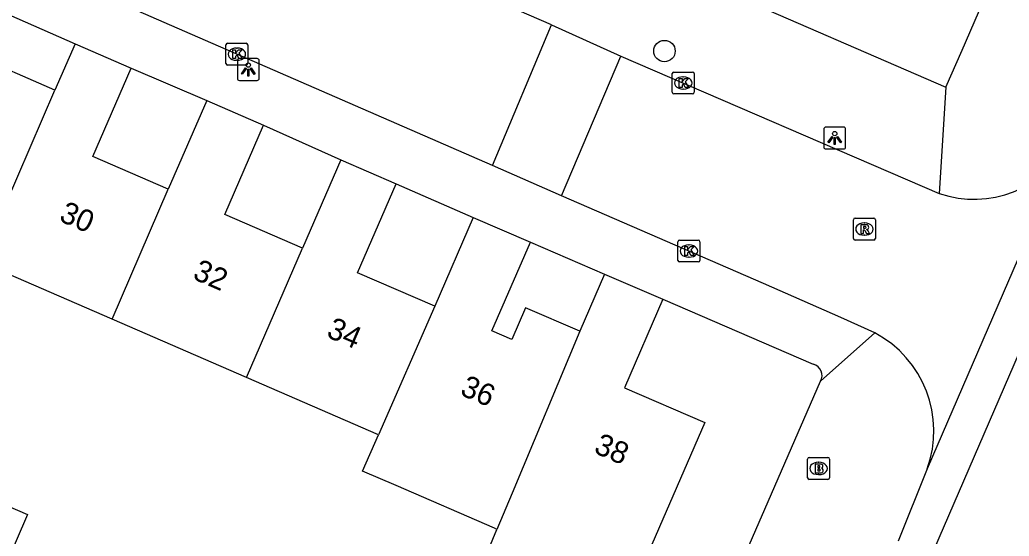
# Model space of a CAD drawing. Extents: x 162812 to 163818, y 381639 to 382470.
# Drawn here: x 163372.23 to 163417.42, y 381926.16 to 381949.74 of the extents above; entities that cross this region are included whole.
import ezdxf

# ---------------------------------------------------------------- set-up
doc = ezdxf.new("R2010")
doc.units = 0
for name, color, linetype in [('IMGEO_Boom', 7, 'Continuous'), ('IMGEO_Brandkraan', 7, 'Continuous'), ('IMGEO_Kolk', 7, 'Continuous'), ('IMGEO_Lichtpunt', 7, 'Continuous'), ('IMGEO_Pand', 7, 'Continuous'), ('IMGEO_Pand_nummerreeks', 7, 'Continuous'), ('IMGEO_Rijbaan_lokaal_gesloten', 7, 'Continuous'), ('IMGEO_Rijbaan_lokaal_open', 7, 'Continuous'), ('IMGEO_Rioolput', 7, 'Continuous'), ('IMGEO_Voetpad_open', 7, 'Continuous')]:
    doc.layers.add(name, color=color, linetype=linetype)

msp = doc.modelspace()

# ---------------------------------------------------------------- linework, layer by layer
at = {"layer": 'IMGEO_Boom'}
msp.add_circle((163401.671, 381948.315), 0.489, dxfattribs=at)
at = {"layer": 'IMGEO_Brandkraan'}
for p, q in [((163408.208, 381928.832), (163408.208, 381929.684)), ((163408.283, 381929.758), (163409.135, 381929.758)), ((163408.696, 381929.538), (163408.721, 381929.538)), ((163409.209, 381929.684), (163409.209, 381928.832)), ((163409.135, 381928.758), (163408.283, 381928.758)), ((163408.719, 381928.978), (163408.694, 381928.978))]:
    msp.add_line(p, q, dxfattribs=at)
for points in [[(163408.208, 381928.832), (163408.208, 381929.684)], [(163408.283, 381929.758), (163409.135, 381929.758)], [(163409.209, 381929.684), (163409.209, 381928.832)], [(163408.556, 381929.458), (163408.556, 381929.058), (163408.769, 381929.058)], [(163408.787, 381929.458), (163408.556, 381929.458)], [(163408.735, 381929.377), (163408.681, 381929.377), (163408.681, 381929.301)], [(163408.681, 381929.301), (163408.734, 381929.301)], [(163408.743, 381929.225), (163408.681, 381929.225), (163408.681, 381929.144)], [(163408.681, 381929.144), (163408.743, 381929.144)], [(163409.135, 381928.758), (163408.283, 381928.758)]]:
    msp.add_lwpolyline(points, dxfattribs=at)
for centre, radius, start, end in [((163408.285, 381929.682), 0.0765, 91.552, 178.448), ((163408.285, 381929.682), 0.0765, 91.552, 178.448), ((163409.133, 381929.682), 0.0765, 1.552, 88.448), ((163409.133, 381929.682), 0.0765, 1.552, 88.448), ((163408.736, 381929.339), 0.0379, 267.8285, 90.9355), ((163408.744, 381929.184), 0.0404, 269.8759, 90.5077), ((163408.775, 381929.309), 0.251, 268.6676, 293.5347), ((163408.791, 381929.313), 0.145, 59.4692, 91.5367), ((163408.816, 381929.36), 0.0922, 285.5137, 58.1501), ((163408.821, 381929.168), 0.105, 301.3115, 78.989), ((163408.285, 381928.834), 0.0765, 181.552, 268.448), ((163408.285, 381928.834), 0.0765, 181.552, 268.448), ((163409.133, 381928.834), 0.0765, 271.552, 358.448), ((163409.133, 381928.834), 0.0765, 271.552, 358.448)]:
    msp.add_arc(centre, radius, start, end, dxfattribs=at)
for centre, major_axis, ratio, start_param, end_param in [((163408.695, 381929.258), (-0.387, 0.002), 0.722429, 4.712389, 7.853982), ((163408.72, 381929.258), (-0.39, 0.002), 0.717154, 1.570796, 4.712389)]:
    msp.add_ellipse(centre, major_axis=major_axis, ratio=ratio, start_param=start_param, end_param=end_param, dxfattribs=at)
at = {"layer": 'IMGEO_Kolk'}
for p, q in [((163381.639, 381947.747), (163381.639, 381948.599)), ((163381.714, 381948.673), (163382.566, 381948.673)), ((163382.64, 381948.599), (163382.64, 381947.747)), ((163382.127, 381948.453), (163382.152, 381948.453)), ((163382.566, 381947.673), (163381.714, 381947.673)), ((163382.15, 381947.893), (163382.125, 381947.893)), ((163402.028, 381946.432), (163402.028, 381947.284)), ((163402.103, 381947.358), (163402.955, 381947.358)), ((163402.516, 381947.138), (163402.541, 381947.138)), ((163403.029, 381947.284), (163403.029, 381946.432)), ((163402.955, 381946.358), (163402.103, 381946.358)), ((163402.539, 381946.578), (163402.514, 381946.578)), ((163402.285, 381938.758), (163402.285, 381939.61)), ((163402.36, 381939.684), (163403.212, 381939.684)), ((163402.773, 381939.464), (163402.798, 381939.464)), ((163403.286, 381939.61), (163403.286, 381938.758)), ((163403.212, 381938.684), (163402.36, 381938.684)), ((163402.796, 381938.904), (163402.771, 381938.904))]:
    msp.add_line(p, q, dxfattribs=at)
for points in [[(163381.639, 381947.747), (163381.639, 381948.599)], [(163381.714, 381948.673), (163382.566, 381948.673)], [(163382.64, 381948.599), (163382.64, 381947.747)], [(163381.96, 381948.373), (163382.083, 381948.373), (163382.083, 381948.222), (163382.213, 381948.373), (163382.377, 381948.373), (163382.231, 381948.222), (163382.384, 381947.973), (163382.232, 381947.973), (163382.147, 381948.137), (163382.083, 381948.07), (163382.083, 381947.973), (163381.96, 381947.973), (163381.96, 381948.373)], [(163382.566, 381947.673), (163381.714, 381947.673)], [(163402.028, 381946.432), (163402.028, 381947.284)], [(163402.103, 381947.358), (163402.955, 381947.358)], [(163403.029, 381947.284), (163403.029, 381946.432)], [(163402.349, 381947.058), (163402.472, 381947.058), (163402.472, 381946.907), (163402.602, 381947.058), (163402.766, 381947.058), (163402.62, 381946.907), (163402.773, 381946.658), (163402.621, 381946.658), (163402.536, 381946.822), (163402.472, 381946.755), (163402.472, 381946.658), (163402.349, 381946.658), (163402.349, 381947.058)], [(163402.955, 381946.358), (163402.103, 381946.358)], [(163402.285, 381938.758), (163402.285, 381939.61)], [(163402.36, 381939.684), (163403.212, 381939.684)], [(163403.286, 381939.61), (163403.286, 381938.758)], [(163402.606, 381939.384), (163402.729, 381939.384), (163402.729, 381939.233), (163402.859, 381939.384), (163403.023, 381939.384), (163402.877, 381939.233), (163403.03, 381938.984), (163402.878, 381938.984), (163402.793, 381939.148), (163402.729, 381939.081), (163402.729, 381938.984), (163402.606, 381938.984), (163402.606, 381939.384)], [(163403.212, 381938.684), (163402.36, 381938.684)]]:
    msp.add_lwpolyline(points, dxfattribs=at)
for centre, start, end in [((163381.716, 381948.597), 91.552, 178.448), ((163381.716, 381948.597), 91.552, 178.448), ((163382.564, 381948.597), 1.552, 88.448), ((163382.564, 381948.597), 1.552, 88.448), ((163381.716, 381947.749), 181.552, 268.448), ((163381.716, 381947.749), 181.552, 268.448), ((163382.564, 381947.749), 271.552, 358.448), ((163382.564, 381947.749), 271.552, 358.448), ((163402.105, 381947.282), 91.552, 178.448), ((163402.105, 381947.282), 91.552, 178.448), ((163402.953, 381947.282), 1.552, 88.448), ((163402.953, 381947.282), 1.552, 88.448), ((163402.105, 381946.434), 181.552, 268.448), ((163402.105, 381946.434), 181.552, 268.448), ((163402.953, 381946.434), 271.552, 358.448), ((163402.953, 381946.434), 271.552, 358.448), ((163402.362, 381939.608), 91.552, 178.448), ((163402.362, 381939.608), 91.552, 178.448), ((163403.21, 381939.608), 1.552, 88.448), ((163403.21, 381939.608), 1.552, 88.448), ((163402.362, 381938.76), 181.552, 268.448), ((163402.362, 381938.76), 181.552, 268.448), ((163403.21, 381938.76), 271.552, 358.448), ((163403.21, 381938.76), 271.552, 358.448)]:
    msp.add_arc(centre, 0.0765, start, end, dxfattribs=at)
for centre, major_axis, ratio, start_param, end_param in [((163382.126, 381948.173), (-0.387, 0.002), 0.722429, 4.712389, 7.853982), ((163382.151, 381948.173), (-0.39, 0.002), 0.717154, 1.570796, 4.712389), ((163402.515, 381946.858), (-0.387, 0.002), 0.722429, 4.712389, 7.853982), ((163402.54, 381946.858), (-0.39, 0.002), 0.717154, 1.570796, 4.712389), ((163402.772, 381939.184), (-0.387, 0.002), 0.722429, 4.712389, 7.853982), ((163402.797, 381939.184), (-0.39, 0.002), 0.717154, 1.570796, 4.712389)]:
    msp.add_ellipse(centre, major_axis=major_axis, ratio=ratio, start_param=start_param, end_param=end_param, dxfattribs=at)
at = {"layer": 'IMGEO_Lichtpunt'}
for p, q in [((163382.163, 381947.879), (163382.163, 381947.072)), ((163382.163, 381947.879), (163382.163, 381947.072)), ((163383.065, 381947.974), (163382.257, 381947.974)), ((163383.065, 381947.974), (163382.257, 381947.974)), ((163383.159, 381947.072), (163383.159, 381947.879)), ((163383.159, 381947.072), (163383.159, 381947.879)), ((163382.257, 381946.978), (163383.065, 381946.978)), ((163382.257, 381946.978), (163383.065, 381946.978)), ((163409.851, 381944.842), (163409.043, 381944.842)), ((163409.851, 381944.842), (163409.043, 381944.842)), ((163408.949, 381944.747), (163408.949, 381943.94)), ((163408.949, 381944.747), (163408.949, 381943.94)), ((163409.945, 381943.94), (163409.945, 381944.747)), ((163409.945, 381943.94), (163409.945, 381944.747)), ((163409.043, 381943.846), (163409.851, 381943.846)), ((163409.043, 381943.846), (163409.851, 381943.846))]:
    msp.add_line(p, q, dxfattribs=at)
for points in [[(163382.537, 381947.543), (163382.576, 381947.515), (163382.388, 381947.253), (163382.35, 381947.28), (163382.537, 381947.543)], [(163382.639, 381947.495), (163382.686, 381947.495), (163382.686, 381947.173), (163382.639, 381947.173), (163382.639, 381947.495)], [(163382.749, 381947.515), (163382.787, 381947.542), (163382.974, 381947.28), (163382.935, 381947.252), (163382.749, 381947.515)], [(163409.323, 381944.411), (163409.362, 381944.383), (163409.174, 381944.121), (163409.136, 381944.148), (163409.323, 381944.411)], [(163409.535, 381944.383), (163409.573, 381944.41), (163409.76, 381944.148), (163409.721, 381944.12), (163409.535, 381944.383)], [(163409.425, 381944.363), (163409.472, 381944.363), (163409.472, 381944.041), (163409.425, 381944.041), (163409.425, 381944.363)]]:
    msp.add_lwpolyline(points, dxfattribs=at)
for centre in [(163382.662, 381947.677), (163409.448, 381944.545)]:
    msp.add_circle(centre, 0.0994, dxfattribs=at)
for centre, start, end in [((163382.257, 381947.879), 90, 180), ((163382.257, 381947.879), 90, 180), ((163383.065, 381947.879), 0, 90), ((163383.065, 381947.879), 0, 90), ((163382.257, 381947.072), 180, 270), ((163382.257, 381947.072), 180, 270), ((163383.065, 381947.072), 270, 0), ((163383.065, 381947.072), 270, 360), ((163409.043, 381944.747), 90, 180), ((163409.043, 381944.747), 90, 180), ((163409.851, 381944.747), 0, 90), ((163409.851, 381944.747), 0, 90), ((163409.043, 381943.94), 180, 270), ((163409.043, 381943.94), 180, 270), ((163409.851, 381943.94), 270, 0), ((163409.851, 381943.94), 270, 360)]:
    msp.add_arc(centre, 0.0946, start, end, dxfattribs=at)
at = {"layer": 'IMGEO_Pand'}
for points in [[(163373.829, 381946.533), (163370.045, 381948.172), (163370.933, 381950.319)], [(163370.933, 381950.319), (163374.748, 381948.652)], [(163374.748, 381948.652), (163373.829, 381946.533)], [(163374.748, 381948.652), (163377.31, 381947.532)], [(163379.004, 381942.005), (163375.56, 381943.498), (163377.31, 381947.532)], [(163376.439, 381936.074), (163370.425, 381938.682), (163373.829, 381946.533)], [(163380.761, 381946.058), (163379.004, 381942.005)], [(163380.761, 381946.058), (163383.357, 381944.932)], [(163385.139, 381939.309), (163381.587, 381940.849), (163383.357, 381944.932)], [(163386.888, 381943.344), (163385.139, 381939.309)], [(163386.888, 381943.344), (163389.416, 381942.248)], [(163391.177, 381936.664), (163387.657, 381938.191), (163389.416, 381942.248)], [(163376.439, 381936.074), (163379.004, 381942.005)], [(163392.933, 381940.714), (163391.177, 381936.664)], [(163392.933, 381940.714), (163395.546, 381939.582)], [(163397.801, 381935.519), (163395.324, 381936.593), (163394.696, 381935.145), (163393.792, 381935.537), (163395.546, 381939.582)], [(163382.581, 381933.411), (163385.139, 381939.309)], [(163398.934, 381938.133), (163397.801, 381935.519)], [(163398.934, 381938.133), (163401.592, 381936.98)], [(163401.592, 381936.98), (163399.84, 381932.939), (163403.51, 381931.348), (163400.943, 381925.429), (163399.77, 381922.723), (163393.54, 381925.328), (163394.019, 381926.474)], [(163391.177, 381936.664), (163388.608, 381930.798)], [(163382.581, 381933.411), (163376.439, 381936.074)], [(163397.801, 381935.519), (163394.712, 381928.131), (163394.019, 381926.474)], [(163388.608, 381930.798), (163382.581, 381933.411)], [(163394.019, 381926.474), (163393.907, 381926.523), (163389.411, 381928.473), (163387.886, 381929.134), (163388.608, 381930.798)], [(163367.464, 381926.247), (163367.606, 381926.577), (163368.596, 381928.872), (163372.581, 381927.153), (163371.589, 381924.859), (163371.457, 381924.553)]]:
    msp.add_lwpolyline(points, dxfattribs=at)
at = {"layer": 'IMGEO_Rijbaan_lokaal_gesloten'}
for points in [[(163457.618, 382031.669), (163457.574, 382031.579), (163453.553, 382018.806), (163451.013, 382011.748), (163442.972, 381992.695), (163423.149, 381946.753), (163403.398, 381901.092), (163388.514, 381866.371), (163385.128, 381859.173), (163382.589, 381854.092), (163378.39, 381846.715), (163376.357, 381843.146), (163372.645, 381836.644), (163370.396, 381832.624), (163367.968, 381828.451), (163367.924, 381828.37)], [(163420.132, 381944.148), (163413.671, 381929.232)], [(163413.671, 381929.232), (163412.342, 381925.941)]]:
    msp.add_lwpolyline(points, dxfattribs=at)
at = {"layer": 'IMGEO_Rijbaan_lokaal_open'}
for points in [[(163396.507, 381949.508), (163370.112, 381960.939)], [(163393.809, 381943.083), (163359.789, 381957.922), (163357.753, 381958.749)], [(163393.809, 381943.083), (163396.507, 381949.508)], [(163396.507, 381949.508), (163399.685, 381948.085)], [(163396.974, 381941.704), (163399.685, 381948.085)], [(163399.685, 381948.085), (163414.224, 381941.814)], [(163396.974, 381941.704), (163393.809, 381943.083)], [(163411.274, 381935.45), (163409.723, 381936.152), (163406.194, 381937.707), (163396.974, 381941.704)]]:
    msp.add_lwpolyline(points, dxfattribs=at)
for centre, radius, start, end in [((163415.82, 381946.417), 4.872, 250.8742, 332.2395), ((163408.908, 381930.967), 5.069, 339.9845, 62.1781)]:
    msp.add_arc(centre, radius, start, end, dxfattribs=at)
at = {"layer": 'IMGEO_Rioolput'}
for p, q in [((163410.304, 381939.761), (163410.304, 381940.613)), ((163410.379, 381940.687), (163411.231, 381940.687)), ((163410.792, 381940.467), (163410.817, 381940.467)), ((163411.305, 381940.613), (163411.305, 381939.761)), ((163410.815, 381939.907), (163410.79, 381939.907)), ((163411.231, 381939.687), (163410.379, 381939.687))]:
    msp.add_line(p, q, dxfattribs=at)
for points in [[(163410.304, 381939.761), (163410.304, 381940.613)], [(163410.379, 381940.687), (163411.231, 381940.687)], [(163410.893, 381940.385), (163410.641, 381940.387), (163410.641, 381939.987)], [(163411.305, 381940.613), (163411.305, 381939.761)], [(163410.641, 381939.987), (163410.765, 381939.987), (163410.765, 381940.149), (163410.776, 381940.149)], [(163410.819, 381940.306), (163410.765, 381940.306), (163410.765, 381940.225)], [(163410.765, 381940.225), (163410.817, 381940.225)], [(163410.823, 381940.12), (163410.894, 381939.987), (163411.034, 381939.987), (163410.969, 381940.113)], [(163411.231, 381939.687), (163410.379, 381939.687)]]:
    msp.add_lwpolyline(points, dxfattribs=at)
for centre, radius, start, end in [((163410.381, 381940.611), 0.0765, 91.552, 178.448), ((163410.381, 381940.611), 0.0765, 91.552, 178.448), ((163410.892, 381940.275), 0.109, 350.3612, 89.416), ((163411.229, 381940.611), 0.0765, 1.552, 88.448), ((163411.229, 381940.611), 0.0765, 1.552, 88.448), ((163410.775, 381940.096), 0.0533, 26.0293, 88.6989), ((163410.801, 381940.414), 0.19, 274.7715, 282.9687), ((163410.825, 381940.21), 0.0964, 77.0061, 93.1865), ((163410.839, 381940.267), 0.0378, 276.6634, 79.6772), ((163410.89, 381940.275), 0.112, 277.5842, 350.9817), ((163410.874, 381940.06), 0.108, 29.5134, 73.7905), ((163410.381, 381939.763), 0.0765, 181.552, 268.448), ((163410.381, 381939.763), 0.0765, 181.552, 268.448), ((163411.229, 381939.763), 0.0765, 271.552, 358.448), ((163411.229, 381939.763), 0.0765, 271.552, 358.448)]:
    msp.add_arc(centre, radius, start, end, dxfattribs=at)
for centre, major_axis, ratio, start_param, end_param in [((163410.791, 381940.187), (-0.387, 0.002), 0.722429, 4.712389, 7.853982), ((163410.816, 381940.187), (-0.39, 0.002), 0.717154, 1.570796, 4.712389)]:
    msp.add_ellipse(centre, major_axis=major_axis, ratio=ratio, start_param=start_param, end_param=end_param, dxfattribs=at)
at = {"layer": 'IMGEO_Voetpad_open'}
for points in [[(163414.525, 381946.665), (163415.261, 381948.361), (163437.67, 382000), (163445.009, 382016.913)], [(163393.719, 381955.697), (163414.525, 381946.665)], [(163377.31, 381947.532), (163380.761, 381946.058)], [(163414.525, 381946.665), (163414.224, 381941.814)], [(163383.357, 381944.932), (163386.888, 381943.344)], [(163389.416, 381942.248), (163392.933, 381940.714)], [(163395.546, 381939.582), (163398.934, 381938.133)], [(163401.592, 381936.98), (163408.469, 381934.011)], [(163408.803, 381933.235), (163411.274, 381935.45)], [(163399.744, 381912.413), (163408.803, 381933.235)]]:
    msp.add_lwpolyline(points, dxfattribs=at)
msp.add_arc((163408.335, 381933.493), 0.535, 331.0873, 75.4879, dxfattribs=at)

# ---------------------------------------------------------------- texts
at = {"layer": 'IMGEO_Pand_nummerreeks'}
for s, rotation, p in [('30', 336.5625, (163373.975, 381940.577)), ('32', 336.5625, (163380.075, 381937.932)), ('34', 336.5625, (163386.183, 381935.284)), ('36', 336.5603, (163392.289, 381932.637)), ('38', 336.5603, (163398.398, 381929.99))]:
    msp.add_text(s, height=1, rotation=rotation, dxfattribs=at).set_placement(p)

doc.saveas('drawing.dxf')
